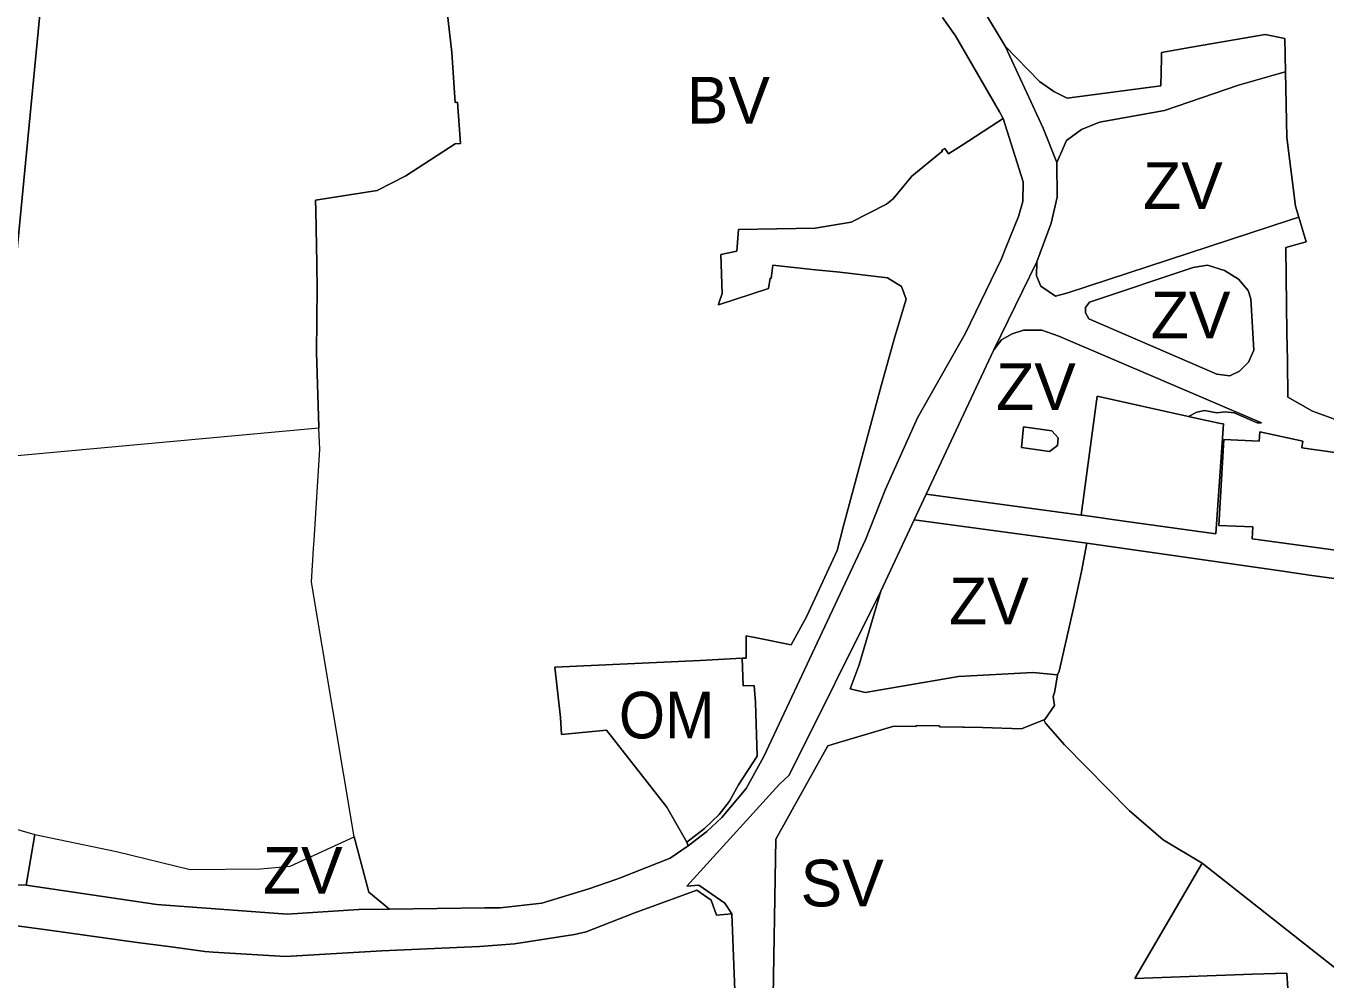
# Model space of a CAD drawing. Extents: x -650451 to -642268, y -1075216 to -1066610.
# Drawn here: x -643994.3 to -643659.8, y -1070128.6 to -1069883.3 of the extents above; entities that cross this region are included whole.
import ezdxf

# ---------------------------------------------------------------- set-up
doc = ezdxf.new("R2010")
doc.units = 0
doc.header["$LTSCALE"] = 4.8
for name, color, linetype, lineweight in [('11', 7, 'Continuous', 13), ('12', 7, 'Continuous', 13), ('15', 7, 'Continuous', 13), ('19', 7, 'Continuous', 13), ('24', 7, 'Continuous', 13), ('3', 7, 'Continuous', 13), ('40', 7, 'Continuous', 13), ('46', 7, 'Continuous', 13)]:
    doc.layers.add(name, color=color, linetype=linetype, lineweight=lineweight)
doc.layers.add('62', color=7, linetype='Continuous')

msp = doc.modelspace()

# ---------------------------------------------------------------- linework, layer by layer
at = {"layer": '11'}
msp.add_lwpolyline([(-643730.92, -1069992.81), (-643738.14, -1069991.76), (-643737.64, -1069986.44), (-643730.27, -1069987.46), (-643728.65, -1069989.26), (-643728.89, -1069991.29)], close=True, dxfattribs=at)
at = {"layer": '12'}
for points in [[(-643824.22, -1070093.34), (-643829.38, -1070084.37), (-643844.87, -1070064.51), (-643856.49, -1070065.66), (-643856.72, -1070061.26), (-643858.23, -1070048.35), (-643820.78, -1070046.59), (-643810, -1070046)], [(-643810, -1070046), (-643809.71, -1070053.15), (-643806.86, -1070053.03), (-643806.59, -1070057.37), (-643806.17, -1070071.18), (-643810.91, -1070078.63), (-643813.21, -1070082.8), (-643815.9, -1070086.27), (-643819.67, -1070089.82), (-643824.22, -1070093.34)]]:
    msp.add_lwpolyline(points, dxfattribs=at)
at = {"layer": '15'}
msp.add_line((-643738.92, -1069932.34), (-643742.07, -1069940.15), dxfattribs=at)
for points in [[(-643902.55, -1069742.76), (-643980.59, -1069773.52), (-643987.99, -1069851.72), (-643997.58, -1069951.51), (-643998.84, -1069964.53), (-644000.57, -1069982.55), (-644002.61, -1069991.44), (-644004.06, -1069994.59)], [(-643742.29, -1069888.47), (-643733.46, -1069897.54), (-643729.79, -1069900.16), (-643726.36, -1069901.85), (-643702.27, -1069898.7), (-643702.1, -1069891.54), (-643702.06, -1069890.07), (-643694.39, -1069888.73), (-643675.37, -1069885.47), (-643670.38, -1069886.48), (-643670.19, -1069895.08)], [(-643670.19, -1069895.08), (-643672.1, -1069895.61), (-643682.31, -1069898.46), (-643701.32, -1069905.05), (-643718.01, -1069908.06), (-643722.71, -1069909.9), (-643726.55, -1069912.75), (-643729.03, -1069918.43), (-643732.53, -1069909.55), (-643738.33, -1069896.97), (-643742.29, -1069888.47)], [(-643810, -1070046), (-643808.93, -1070045.95), (-643808.98, -1070040.25), (-643805.84, -1070040.84), (-643797.34, -1070042.53), (-643793.4, -1070035.34), (-643785.51, -1070018.31), (-643783.89, -1070011.95), (-643774.22, -1069975.86), (-643770.72, -1069963.27), (-643767.83, -1069953.6), (-643769.02, -1069950.29), (-643772.59, -1069948.11), (-643784.86, -1069946.66), (-643791.94, -1069945.92), (-643802.06, -1069944.84), (-643802.52, -1069948.24), (-643802.81, -1069948.22), (-643803.21, -1069950.84), (-643816.05, -1069955.02), (-643815.99, -1069954.63), (-643815.13, -1069952.16), (-643815.46, -1069942.05), (-643811.39, -1069941.24), (-643810.91, -1069935.62), (-643791.18, -1069935.34), (-643781.91, -1069933.8), (-643772.85, -1069929.11), (-643771.16, -1069927.75), (-643766.34, -1069921.94), (-643759.21, -1069916.13), (-643758.42, -1069915.49), (-643758.62, -1069915.19), (-643757.86, -1069914.84), (-643756.9, -1069916.19), (-643753.35, -1069913.96), (-643742.81, -1069907.09), (-643737.7, -1069923.41), (-643737.81, -1069928.44), (-643738.92, -1069932.34)], [(-643734.17, -1069944.01), (-643734.27, -1069947.61), (-643733.15, -1069950.22), (-643729.35, -1069952.81), (-643726.19, -1069951.97), (-643668.91, -1069933.14), (-643666.76, -1069932.44)], [(-643666.76, -1069932.44), (-643664.84, -1069938.85), (-643670.1, -1069940.27), (-643669.9, -1069955.17), (-643669.81, -1069962.16), (-643669.69, -1069969.4), (-643669.55, -1069978.85), (-643663.25, -1069982.43), (-643657.61, -1069984.47)], [(-643742.07, -1069940.15), (-643743.38, -1069943.39), (-643752.49, -1069962.35), (-643764.87, -1069984.09)], [(-643695.125, -1069983.767), (-643692.98, -1069982.69), (-643691.06, -1069982.27), (-643687.81, -1069982.82), (-643685.67, -1069982.55), (-643683.42, -1069982.81), (-643677.51, -1069985.4), (-643676.37, -1069985.39), (-643728.47, -1069963.1), (-643732.86, -1069961.6), (-643737.58, -1069961.56), (-643740.49, -1069962.49), (-643743.25, -1069964.02), (-643745.22, -1069966.6), (-643734.17, -1069944.01)], [(-643764.87, -1069984.09), (-643773.13, -1070002.49), (-643778.27, -1070015.49), (-643804.45, -1070071.29), (-643808.92, -1070079.54), (-643815.21, -1070087)], [(-643722.74, -1070009.16), (-643721.8, -1070009.29), (-643711.72, -1070010.71), (-643688.1, -1070013.97), (-643686.16, -1069985.71), (-643686.92, -1069985.56), (-643693.28, -1069984.18), (-643695.125, -1069983.767)], [(-643657.69, -1070025.5), (-643664.03, -1070024.6), (-643671.5, -1070023.55), (-643721.32, -1070016.37), (-643765.72, -1070010.38), (-643762.62, -1070003.76)], [(-643762.62, -1070003.76), (-643755.1, -1070004.78), (-643722.74, -1070009.16)], [(-643821.16, -1070104.38), (-643824.26, -1070104.66), (-643800.38, -1070078.4), (-643797.92, -1070076.1), (-643774.32, -1070028.74)], [(-643774.32, -1070028.74), (-643779.92, -1070047.69), (-643782.17, -1070053.87), (-643778.32, -1070054.84), (-643754.31, -1070050.67), (-643735.17, -1070049.66), (-643728.88, -1070050.26)], [(-643824.22, -1070093.34), (-643819.67, -1070089.82), (-643815.9, -1070086.27), (-643813.21, -1070082.8), (-643810.91, -1070078.63), (-643806.17, -1070071.18), (-643806.59, -1070057.37), (-643806.86, -1070053.03), (-643809.71, -1070053.15), (-643810, -1070046)], [(-643728.88, -1070050.26), (-643729.53, -1070054.51), (-643729.93, -1070055.92), (-643729.65, -1070058.21), (-643732.15, -1070061.76), (-643732.39, -1070061.88)], [(-643732.39, -1070061.88), (-643738.08, -1070064.14), (-643748.14, -1070063.86), (-643752.98, -1070063.79), (-643753.18, -1070063.79), (-643759.23, -1070063.69), (-643759.22, -1070063.39), (-643765.22, -1070063.29), (-643765.22, -1070063.59), (-643771, -1070063.49), (-643785.75, -1070067.9), (-643787.98, -1070068.57), (-643801.31, -1070092.6), (-643802.09, -1070138.03), (-643800.88, -1070146.32)], [(-643815.21, -1070087), (-643819.06, -1070090.61), (-643823.88, -1070094.27), (-643824.22, -1070093.34)], [(-643669.62, -1070131.03), (-643669.82, -1070127.03), (-643678.68, -1070127.35), (-643708.96, -1070128.43), (-643691.59, -1070098.73)], [(-643691.59, -1070098.73), (-643656.38, -1070126.56), (-643652.98, -1070125.53)], [(-643812.86, -1070196.23), (-643810.68, -1070176.11), (-643810.49, -1070169.78), (-643811.2, -1070151.02), (-643811.64, -1070138.19), (-643812.42, -1070118.32), (-643812.68, -1070111.83), (-643814.47, -1070109.04), (-643821.16, -1070104.38)]]:
    msp.add_lwpolyline(points, dxfattribs=at)
for points in [[(-643687.85, -1069972.9), (-643684.5, -1069973.31), (-643682, -1069972.15), (-643679.71, -1069969.77), (-643678.33, -1069966.67), (-643679.09, -1069953.46), (-643679.77, -1069951.32), (-643682.3, -1069948.47), (-643685.86, -1069946.22), (-643690.23, -1069944.82), (-643693.98, -1069945.46), (-643720.58, -1069954.37), (-643721.63, -1069955.76), (-643721.65, -1069957.1), (-643720.77, -1069958.66)], [(-643627.08, -1069993.9), (-643636.93, -1069994.15), (-643650.19, -1069994.07), (-643665.96, -1069991.85), (-643665.68, -1069990.13), (-643676.8, -1069987.7), (-643676.97, -1069990.13), (-643686.03, -1069989.68), (-643687.34, -1070011.84), (-643678.6, -1070012.22), (-643678.79, -1070015.26), (-643654.13, -1070018.6), (-643653.27, -1070018.62), (-643640.91, -1070020.39), (-643640.48, -1070020.46), (-643626.74, -1070022.51), (-643625.81, -1070016.37), (-643623.18, -1069997.44)]]:
    msp.add_lwpolyline(points, close=True, dxfattribs=at)
at = {"layer": '19'}
for points in [[(-643800.88, -1070146.32), (-643802.09, -1070138.03), (-643801.31, -1070092.6), (-643787.98, -1070068.57), (-643785.75, -1070067.9), (-643771, -1070063.49), (-643765.22, -1070063.59), (-643765.22, -1070063.29), (-643759.22, -1070063.39), (-643759.23, -1070063.69), (-643753.18, -1070063.79), (-643752.98, -1070063.79), (-643748.14, -1070063.86), (-643738.08, -1070064.14), (-643732.39, -1070061.88)], [(-643732.39, -1070061.88), (-643731.97, -1070062.7), (-643727.07, -1070068.27), (-643710.29, -1070085.29), (-643709.81, -1070085.75), (-643701.7, -1070092.73), (-643691.59, -1070098.73)], [(-643691.59, -1070098.73), (-643708.96, -1070128.43), (-643678.68, -1070127.35), (-643669.82, -1070127.03), (-643669.62, -1070131.03)]]:
    msp.add_lwpolyline(points, dxfattribs=at)
at = {"layer": '24'}
for points in [[(-643771.78, -1069833.76), (-643766.19, -1069848.7), (-643742.29, -1069888.47), (-643738.33, -1069896.97), (-643732.53, -1069909.55), (-643729.03, -1069918.43), (-643728.96, -1069927.36), (-643730.52, -1069934.04), (-643734.17, -1069944.01), (-643745.22, -1069966.6), (-643762.62, -1070003.76), (-643765.72, -1070010.38), (-643774.32, -1070028.74)], [(-643743.79, -1069905.36), (-643755.12, -1069885.83), (-643758.44, -1069881.07)], [(-643764.87, -1069984.09), (-643752.49, -1069962.35), (-643743.38, -1069943.39), (-643742.07, -1069940.15), (-643738.92, -1069932.34), (-643737.81, -1069928.44), (-643737.7, -1069923.41), (-643742.81, -1069907.09), (-643743.79, -1069905.36)], [(-643804.45, -1070071.29), (-643778.27, -1070015.49), (-643773.13, -1070002.49), (-643764.87, -1069984.09)], [(-643774.32, -1070028.74), (-643797.92, -1070076.1), (-643800.38, -1070078.4), (-643824.26, -1070104.66), (-643821.16, -1070104.38), (-643814.47, -1070109.04), (-643812.68, -1070111.83)], [(-643823.88, -1070094.27), (-643819.06, -1070090.61), (-643815.21, -1070087), (-643808.92, -1070079.54), (-643804.45, -1070071.29)], [(-643842.52, -1070102.99), (-643841.58, -1070102.66), (-643828.55, -1070097.48), (-643823.88, -1070094.27)], [(-644033.32, -1070101.19), (-644027.22, -1070101.25), (-644025.24, -1070101.52), (-644004.68, -1070104.25), (-643994.19, -1070104.38)], [(-643876.23, -1070110.29), (-643872.23, -1070110.25), (-643861.56, -1070109.03), (-643849.43, -1070105.38), (-643842.52, -1070102.99)], [(-643994.19, -1070104.38), (-643960.58, -1070109.39), (-643927.05, -1070111.9)], [(-643812.68, -1070111.83), (-643816.58, -1070112.14), (-643817.98, -1070108.27), (-643821.62, -1070105.75), (-643837.88, -1070111.63), (-643850.1, -1070116.44)], [(-643927.05, -1070111.9), (-643908.61, -1070110.66), (-643900.73, -1070110.57), (-643876.23, -1070110.29)], [(-643946.13, -1070121.7), (-643948.28, -1070121.51), (-643956.95, -1070120.26), (-643965.66, -1070119.19), (-643988.28, -1070116.02), (-643997.23, -1070114.76), (-644009.66, -1070113.22), (-644016.41, -1070112.26)], [(-643850.1, -1070116.44), (-643853.12, -1070117.14), (-643868.55, -1070119.48), (-643877.6, -1070120.22)], [(-643877.6, -1070120.22), (-643902.7, -1070121.29), (-643927.49, -1070122.78), (-643946.13, -1070121.7)]]:
    msp.add_lwpolyline(points, dxfattribs=at)
at = {"layer": '3'}
for points in [[(-643918.88, -1069986.82), (-643918.89, -1069986.45), (-643919.56, -1069967.29), (-643919.32, -1069950.49), (-643919.43, -1069945.16), (-643919.45, -1069944.39), (-643919.73, -1069930.79), (-643919.78, -1069928.09), (-643903.94, -1069925.59), (-643896.57, -1069921.83), (-643883.81, -1069913.64), (-643882.43, -1069913.54), (-643883.23, -1069902.88), (-643883.82, -1069902.98), (-643884.67, -1069890.08), (-643887.35, -1069866.84), (-643890.8, -1069837), (-643893.29, -1069813.42), (-643895.71, -1069795.81), (-643898.69, -1069775.37), (-643902.55, -1069742.76)], [(-643742.29, -1069888.47), (-643766.19, -1069848.7), (-643771.78, -1069833.76)], [(-643758.44, -1069881.07), (-643755.12, -1069885.83), (-643743.79, -1069905.36), (-643742.81, -1069907.09)], [(-643670.19, -1069895.08), (-643670.38, -1069886.48), (-643675.37, -1069885.47), (-643694.39, -1069888.73), (-643702.06, -1069890.07), (-643702.1, -1069891.54), (-643702.27, -1069898.7), (-643726.36, -1069901.85), (-643729.79, -1069900.16), (-643733.46, -1069897.54), (-643742.29, -1069888.47)], [(-643666.76, -1069932.44), (-643667.59, -1069929.66), (-643669.81, -1069912.01), (-643670.19, -1069895.08)], [(-643742.81, -1069907.09), (-643753.35, -1069913.96), (-643756.9, -1069916.19), (-643757.86, -1069914.84), (-643758.62, -1069915.19), (-643758.42, -1069915.49), (-643759.21, -1069916.13), (-643766.34, -1069921.94), (-643771.16, -1069927.75), (-643772.85, -1069929.11), (-643781.91, -1069933.8), (-643791.18, -1069935.34), (-643810.91, -1069935.62), (-643811.39, -1069941.24), (-643815.46, -1069942.05), (-643815.13, -1069952.16), (-643815.99, -1069954.63), (-643816.05, -1069955.02), (-643803.21, -1069950.84), (-643802.81, -1069948.22), (-643802.52, -1069948.24), (-643802.06, -1069944.84), (-643791.94, -1069945.92), (-643784.86, -1069946.66), (-643772.59, -1069948.11), (-643769.02, -1069950.29), (-643767.83, -1069953.6), (-643770.72, -1069963.27), (-643774.22, -1069975.86), (-643783.89, -1070011.95), (-643785.51, -1070018.31), (-643793.4, -1070035.34), (-643797.34, -1070042.53), (-643805.84, -1070040.84), (-643808.98, -1070040.25), (-643808.93, -1070045.95), (-643810, -1070046)], [(-643657.61, -1069984.47), (-643663.25, -1069982.43), (-643669.55, -1069978.85), (-643669.69, -1069969.4), (-643669.81, -1069962.16), (-643669.9, -1069955.17), (-643670.1, -1069940.27), (-643664.84, -1069938.85), (-643666.76, -1069932.44)], [(-643722.74, -1070009.16), (-643718.6, -1069978.57), (-643707.53, -1069981.08), (-643702.09, -1069982.21), (-643695.125, -1069983.767)], [(-643909.87, -1070091.95), (-643920.84, -1070026.46), (-643920.29, -1070017.73), (-643920.16, -1070015.69), (-643918.69, -1069992.23), (-643918.88, -1069986.82)], [(-643695.125, -1069983.767), (-643693.28, -1069984.18), (-643686.92, -1069985.56), (-643686.16, -1069985.71), (-643688.1, -1070013.97), (-643711.72, -1070010.71), (-643721.8, -1070009.29), (-643722.74, -1070009.16)], [(-643728.88, -1070050.26), (-643728.42, -1070049.37), (-643724.77, -1070033.13), (-643722.66, -1070023.7), (-643721.32, -1070016.37)], [(-643721.32, -1070016.37), (-643671.5, -1070023.55), (-643664.03, -1070024.6), (-643657.69, -1070025.5)], [(-644050.12, -1070033.64), (-644044.18, -1070064.43), (-644041.71, -1070077.29), (-644022.77, -1070082.66), (-644003.7, -1070088.06), (-643991.99, -1070091.37), (-643994.19, -1070104.38), (-644004.68, -1070104.25), (-644025.24, -1070101.52)], [(-643810, -1070046), (-643820.78, -1070046.59), (-643858.23, -1070048.35), (-643856.72, -1070061.26), (-643856.49, -1070065.66), (-643844.87, -1070064.51), (-643829.38, -1070084.37), (-643824.22, -1070093.34), (-643823.88, -1070094.27)], [(-643732.39, -1070061.88), (-643732.15, -1070061.76), (-643729.65, -1070058.21), (-643729.93, -1070055.92), (-643729.53, -1070054.51), (-643728.88, -1070050.26)], [(-643691.59, -1070098.73), (-643701.7, -1070092.73), (-643709.81, -1070085.75), (-643710.29, -1070085.29), (-643727.07, -1070068.27), (-643731.97, -1070062.7), (-643732.39, -1070061.88)], [(-643900.73, -1070110.57), (-643906.06, -1070106.23), (-643909.87, -1070091.95)], [(-643823.88, -1070094.27), (-643828.55, -1070097.48), (-643841.58, -1070102.66), (-643842.52, -1070102.99), (-643849.43, -1070105.38), (-643861.56, -1070109.03)], [(-643652.98, -1070125.53), (-643656.38, -1070126.56), (-643691.59, -1070098.73)], [(-643877.6, -1070120.22), (-643868.55, -1070119.48), (-643853.12, -1070117.14), (-643850.1, -1070116.44), (-643837.88, -1070111.63), (-643821.62, -1070105.75), (-643817.98, -1070108.27)], [(-643861.56, -1070109.03), (-643872.23, -1070110.25), (-643876.23, -1070110.29), (-643900.73, -1070110.57)], [(-643817.98, -1070108.27), (-643816.58, -1070112.14), (-643812.68, -1070111.83)], [(-644035.33, -1070112.33), (-644032.85, -1070112.09), (-644025.49, -1070111.74), (-644016.41, -1070112.26), (-644009.66, -1070113.22), (-643997.23, -1070114.76), (-643988.28, -1070116.02), (-643965.66, -1070119.19), (-643956.95, -1070120.26)], [(-643812.68, -1070111.83), (-643812.42, -1070118.32), (-643811.64, -1070138.19), (-643811.2, -1070151.02), (-643810.49, -1070169.78), (-643810.68, -1070176.11), (-643812.86, -1070196.23)], [(-643956.95, -1070120.26), (-643948.28, -1070121.51), (-643946.13, -1070121.7)], [(-643946.13, -1070121.7), (-643927.49, -1070122.78), (-643902.7, -1070121.29), (-643877.6, -1070120.22)]]:
    msp.add_lwpolyline(points, dxfattribs=at)
msp.add_lwpolyline([(-643627.08, -1069993.9), (-643623.18, -1069997.44), (-643625.81, -1070016.37), (-643626.74, -1070022.51), (-643640.48, -1070020.46), (-643640.91, -1070020.39), (-643653.27, -1070018.62), (-643654.13, -1070018.6), (-643678.79, -1070015.26), (-643678.6, -1070012.22), (-643687.34, -1070011.84), (-643686.03, -1069989.68), (-643676.97, -1069990.13), (-643676.8, -1069987.7), (-643665.68, -1069990.13), (-643665.96, -1069991.85), (-643650.19, -1069994.07), (-643636.93, -1069994.15)], close=True, dxfattribs=at)
at = {"layer": '40'}
for p, q in [((-643762.62, -1070003.76), (-643745.22, -1069966.6)), ((-643994.19, -1070104.38), (-643991.99, -1070091.37))]:
    msp.add_line(p, q, dxfattribs=at)
for points in [[(-643729.03, -1069918.43), (-643726.55, -1069912.75), (-643722.71, -1069909.9), (-643718.01, -1069908.06), (-643701.32, -1069905.05), (-643682.31, -1069898.46), (-643672.1, -1069895.61), (-643670.19, -1069895.08)], [(-643670.19, -1069895.08), (-643669.81, -1069912.01), (-643667.59, -1069929.66), (-643666.76, -1069932.44)], [(-643734.17, -1069944.01), (-643730.52, -1069934.04), (-643728.96, -1069927.36), (-643729.03, -1069918.43)], [(-643666.76, -1069932.44), (-643668.91, -1069933.14), (-643726.19, -1069951.97), (-643729.35, -1069952.81), (-643733.15, -1069950.22), (-643734.27, -1069947.61), (-643734.17, -1069944.01)], [(-643745.22, -1069966.6), (-643743.25, -1069964.02), (-643740.49, -1069962.49), (-643737.58, -1069961.56), (-643732.86, -1069961.6), (-643728.47, -1069963.1), (-643676.37, -1069985.39), (-643677.51, -1069985.4), (-643683.42, -1069982.81), (-643685.67, -1069982.55), (-643687.81, -1069982.82), (-643691.06, -1069982.27), (-643692.98, -1069982.69), (-643695.125, -1069983.767)], [(-643695.125, -1069983.767), (-643702.09, -1069982.21), (-643707.53, -1069981.08), (-643718.6, -1069978.57), (-643722.74, -1070009.16)], [(-643722.74, -1070009.16), (-643755.1, -1070004.78), (-643762.62, -1070003.76)], [(-643774.32, -1070028.74), (-643765.72, -1070010.38), (-643721.32, -1070016.37)], [(-643721.32, -1070016.37), (-643722.66, -1070023.7), (-643724.77, -1070033.13), (-643728.42, -1070049.37), (-643728.88, -1070050.26)], [(-643728.88, -1070050.26), (-643735.17, -1070049.66), (-643754.31, -1070050.67), (-643778.32, -1070054.84), (-643782.17, -1070053.87), (-643779.92, -1070047.69), (-643774.32, -1070028.74)], [(-643991.99, -1070091.37), (-643971.03, -1070095.79), (-643951.99, -1070100.35), (-643933.96, -1070100.18), (-643926.33, -1070099.5), (-643909.87, -1070091.95)], [(-643909.87, -1070091.95), (-643906.06, -1070106.23), (-643900.73, -1070110.57)], [(-643927.05, -1070111.9), (-643960.58, -1070109.39), (-643994.19, -1070104.38)], [(-643900.73, -1070110.57), (-643908.61, -1070110.66), (-643927.05, -1070111.9)]]:
    msp.add_lwpolyline(points, dxfattribs=at)
for points in [[(-643687.85, -1069972.9), (-643720.77, -1069958.66), (-643721.65, -1069957.1), (-643721.63, -1069955.76), (-643720.58, -1069954.37), (-643693.98, -1069945.46), (-643690.23, -1069944.82), (-643685.86, -1069946.22), (-643682.3, -1069948.47), (-643679.77, -1069951.32), (-643679.09, -1069953.46), (-643678.33, -1069966.67), (-643679.71, -1069969.77), (-643682, -1069972.15), (-643684.5, -1069973.31)], [(-643730.92, -1069992.81), (-643728.89, -1069991.29), (-643728.65, -1069989.26), (-643730.27, -1069987.46), (-643737.64, -1069986.44), (-643738.14, -1069991.76)]]:
    msp.add_lwpolyline(points, close=True, dxfattribs=at)
at = {"layer": '46'}
for points in [[(-644004.06, -1069994.59), (-644002.61, -1069991.44), (-644000.57, -1069982.55), (-643998.84, -1069964.53), (-643997.58, -1069951.51), (-643987.99, -1069851.72), (-643980.59, -1069773.52), (-643902.55, -1069742.76)], [(-643902.55, -1069742.76), (-643898.69, -1069775.37), (-643895.71, -1069795.81), (-643893.29, -1069813.42), (-643890.8, -1069837), (-643887.35, -1069866.84), (-643884.67, -1069890.08), (-643883.82, -1069902.98), (-643883.23, -1069902.88), (-643882.43, -1069913.54), (-643883.81, -1069913.64), (-643896.57, -1069921.83), (-643903.94, -1069925.59), (-643919.78, -1069928.09), (-643919.73, -1069930.79), (-643919.45, -1069944.39), (-643919.43, -1069945.16), (-643919.32, -1069950.49), (-643919.56, -1069967.29), (-643918.89, -1069986.45), (-643918.88, -1069986.82), (-644004.06, -1069994.59)]]:
    msp.add_lwpolyline(points, dxfattribs=at)

# ---------------------------------------------------------------- texts
at = {"layer": '62'}
for s, p in [('BV', (-643824.247, -1069908.371)), ('ZV', (-643706.828, -1069930.361)), ('ZV', (-643704.838, -1069963.688)), ('ZV', (-643744.632, -1069982.092)), ('ZV', (-643756.758, -1070037.306)), ('ZV', (-643933.307, -1070106.604)), ('SV', (-643794.961, -1070109.877))]:
    msp.add_text(s, height=12, dxfattribs=at).set_placement(p)
at = {"layer": '62', "width": 0.95}
msp.add_text('OM', height=12, dxfattribs=at).set_placement((-643841.696, -1070066.646))

doc.saveas('drawing.dxf')
